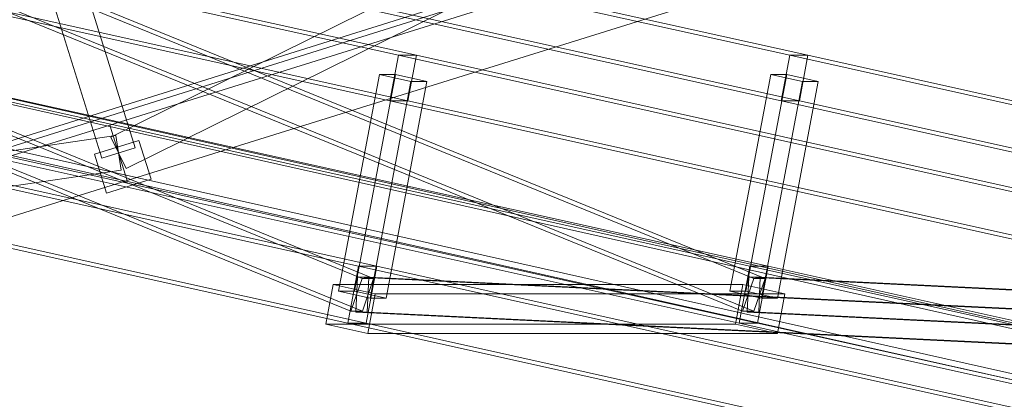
# Model space of a CAD drawing. Header units: millimetres. Extents: x -4738 to 65662, y -68080 to 6847.
# Tile 838 of 1056: x 20463 to 21308, y 1543 to 1870. Entities that reach past the tile are written whole.
import ezdxf

# ---------------------------------------------------------------- set-up
doc = ezdxf.new("R2010")
doc.units = ezdxf.units.MM
for name, color, linetype, lineweight in [('COTAS_P', 1, 'Continuous', 0), ('lateral_C02', 7, 'Continuous', 0), ('lateral_C10', 7, 'Continuous', 0)]:
    doc.layers.add(name, color=color, linetype=linetype, lineweight=lineweight)
doc.dimstyles.new('R19_100', dxfattribs={"dimtxt": 250, "dimasz": 150, "dimexe": 150, "dimexo": 80, "dimgap": 100, "dimtad": 1, "dimtih": 1, "dimtoh": 1, "dimdsep": 46, "dimcen": 0.09, "dimadec": 0, "dimazin": 0, "dimtfac": 1, "dimtdec": 4, "dimtofl": 0, "dimtmove": 0, "dimatfit": 3, "dimfxl": 1, "dimtolj": 1, "dimtzin": 0, "dimarcsym": 0})

# ---------------------------------------------------------------- blocks, each defined once
blk = doc.blocks.new('DIM_R30_4')
at = {"layer": 'COTAS_P'}
for p, q in [((15248.37, 1279.09), (24311.82, 4109.09)), ((24311.82, 4109.09), (24155.23, 4107.34)), ((24311.82, 4109.09), (24182.05, 4021.43)), ((24580.07, 3250), (24311.82, 4109.09)), ((15248.37, 1279.09), (15378.14, 1366.76)), ((15248.37, 1279.09), (15404.97, 1280.85)), ((15516.62, 420), (15248.37, 1279.09))]:
    blk.add_line(p, q, dxfattribs=at)
blk.add_text('9495 P', height=250, rotation=17.34062, dxfattribs=at).set_placement((19750.29, 2789.55))

msp = doc.modelspace()

# ---------------------------------------------------------------- linework, layer by layer
at = {"layer": 'lateral_C02'}
for p, q in [((15575.415, 232.817), (24634.01, 3078.273)), ((15576.913, 228.047), (24635.508, 3073.503)), ((20540.683, 1768.538), (21629.513, 2307.564)), ((20553.993, 1741.652), (21642.823, 2280.678)), ((20539.887, 1778.958), (21685.346, 2136.62)), ((20554.789, 1731.231), (21700.249, 2088.893)), ((20505.026, 1940.93), (20561.656, 1759.565)), ((20533.02, 1750.624), (20476.39, 1931.988)), ((19394.427, 1421.296), (20539.887, 1778.958)), ((20539.887, 1778.958), (20554.789, 1731.231)), ((19343.072, 1593.638), (20545.161, 1769.936)), ((20540.683, 1768.538), (20553.993, 1741.652)), ((20545.161, 1769.936), (20549.514, 1740.253)), ((20526.757, 1753.906), (20564.939, 1765.828)), ((20561.656, 1759.565), (20533.02, 1750.624)), ((20575.37, 1732.419), (20564.939, 1765.828)), ((20526.757, 1753.906), (20537.188, 1720.497)), ((19347.425, 1563.956), (20549.514, 1740.253)), ((19409.329, 1373.569), (20554.789, 1731.231)), ((20537.188, 1720.497), (20575.37, 1732.419))]:
    msp.add_line(p, q, dxfattribs=at)
at = {"layer": 'lateral_C10'}
for p, q in [((18241.459, 2248.813), (27684.903, 132.947)), ((27685.833, 137.844), (18242.389, 2253.71)), ((27880.277, 132.947), (18436.834, 2248.813)), ((18437.764, 2253.71), (27881.207, 137.844)), ((19705.47, 2079.505), (20787.642, 1838.932)), ((19709.56, 2073.955), (20756.669, 1647.24)), ((20766.437, 1647.24), (19719.328, 2073.955)), ((20803.272, 1838.932), (19721.1, 2079.505)), ((20041.514, 2079.505), (21123.686, 1838.932)), ((20045.604, 2073.955), (21092.713, 1647.24)), ((21102.482, 1647.24), (20055.372, 2073.955)), ((21139.316, 1838.932), (20057.144, 2079.505)), ((20746.97, 1619.151), (19699.861, 2045.867)), ((20756.739, 1619.151), (19709.629, 2045.867)), ((21083.014, 1619.151), (20035.905, 2045.867)), ((21092.783, 1619.151), (20045.674, 2045.867)), ((20780.26, 1799.744), (19698.089, 2040.317)), ((20795.89, 1799.744), (19713.719, 2040.317)), ((21116.304, 1799.744), (20034.133, 2040.317)), ((21131.934, 1799.744), (20049.763, 2040.317)), ((19671.331, 1898.261), (20753.502, 1657.688)), ((20769.132, 1657.688), (19686.961, 1898.261)), ((20007.375, 1898.261), (21089.546, 1657.688)), ((21105.176, 1657.688), (20023.005, 1898.261)), ((20744.275, 1608.703), (19662.104, 1849.276)), ((20759.905, 1608.703), (19677.734, 1849.276)), ((21080.319, 1608.703), (19998.148, 1849.276)), ((21095.949, 1608.703), (20013.778, 1849.276)), ((20780.26, 1799.744), (20787.642, 1838.932)), ((20787.642, 1838.932), (20803.272, 1838.932)), ((20787.642, 1838.932), (21869.813, 1598.359)), ((20803.272, 1838.932), (20795.89, 1799.744)), ((21885.443, 1598.359), (20803.272, 1838.932)), ((21116.304, 1799.744), (21123.686, 1838.932)), ((21123.686, 1838.932), (21139.316, 1838.932)), ((21123.686, 1838.932), (22205.858, 1598.359)), ((21139.316, 1838.932), (21131.934, 1799.744)), ((22221.487, 1598.359), (21139.316, 1838.932)), ((20771.401, 1822.345), (20736.338, 1636.203)), ((20750.015, 1636.203), (20785.077, 1822.345)), ((20771.401, 1822.345), (20798.455, 1816.331)), ((20785.077, 1822.345), (20771.401, 1822.345)), ((20812.131, 1816.331), (20785.077, 1822.345)), ((21107.445, 1822.345), (21072.383, 1636.203)), ((21086.059, 1636.203), (21121.121, 1822.345)), ((21107.445, 1822.345), (21134.499, 1816.331)), ((21121.121, 1822.345), (21107.445, 1822.345)), ((21148.175, 1816.331), (21121.121, 1822.345)), ((20763.393, 1630.188), (20798.455, 1816.331)), ((20777.069, 1630.188), (20812.131, 1816.331)), ((20798.455, 1816.331), (20812.131, 1816.331)), ((21099.437, 1630.188), (21134.499, 1816.331)), ((21113.113, 1630.188), (21148.175, 1816.331)), ((21134.499, 1816.331), (21148.175, 1816.331)), ((20795.89, 1799.744), (20780.26, 1799.744)), ((21862.432, 1559.171), (20780.26, 1799.744)), ((21878.062, 1559.171), (20795.89, 1799.744)), ((21131.934, 1799.744), (21116.304, 1799.744)), ((22198.476, 1559.171), (21116.304, 1799.744)), ((22214.106, 1559.171), (21131.934, 1799.744)), ((20744.275, 1608.703), (20753.502, 1657.688)), ((20753.502, 1657.688), (20769.132, 1657.688)), ((20753.502, 1657.688), (21835.674, 1417.115)), ((20769.132, 1657.688), (20759.905, 1608.703)), ((21851.304, 1417.115), (20769.132, 1657.688)), ((21080.319, 1608.703), (21089.546, 1657.688)), ((21089.546, 1657.688), (21105.176, 1657.688)), ((21089.546, 1657.688), (22171.718, 1417.115)), ((21105.176, 1657.688), (21095.949, 1608.703)), ((22187.348, 1417.115), (21105.176, 1657.688)), ((20731.775, 1642.104), (20725.316, 1607.814)), ((21083.449, 1642.104), (20731.775, 1642.104)), ((20731.775, 1642.104), (20767.848, 1634.085)), ((20756.669, 1647.24), (20746.97, 1619.151)), ((20751.201, 1618.211), (20752.438, 1648.18)), ((20752.438, 1648.18), (20762.207, 1648.18)), ((20752.438, 1648.18), (21869.672, 1593.75)), ((20766.437, 1647.24), (20756.669, 1647.24)), ((20756.739, 1619.151), (20766.437, 1647.24)), ((20762.207, 1648.18), (20760.969, 1618.211)), ((21879.44, 1593.75), (20762.207, 1648.18)), ((21076.99, 1607.814), (21083.449, 1642.104)), ((21092.713, 1647.24), (21083.014, 1619.151)), ((21119.522, 1634.085), (21083.449, 1642.104)), ((21087.245, 1618.211), (21088.482, 1648.18)), ((21088.482, 1648.18), (21098.251, 1648.18)), ((21088.482, 1648.18), (22205.716, 1593.75)), ((21102.482, 1647.24), (21092.713, 1647.24)), ((21092.783, 1619.151), (21102.482, 1647.24)), ((21098.251, 1648.18), (21097.014, 1618.211)), ((22215.485, 1593.75), (21098.251, 1648.18)), ((20736.338, 1636.203), (20750.015, 1636.203)), ((20763.393, 1630.188), (20736.338, 1636.203)), ((20750.015, 1636.203), (20777.069, 1630.188)), ((20761.389, 1599.795), (20767.848, 1634.085)), ((20767.848, 1634.085), (21119.522, 1634.085)), ((21072.383, 1636.203), (21086.059, 1636.203)), ((21099.437, 1630.188), (21072.383, 1636.203)), ((21086.059, 1636.203), (21113.113, 1630.188)), ((21119.522, 1634.085), (21113.063, 1599.795)), ((20777.069, 1630.188), (20763.393, 1630.188)), ((21113.113, 1630.188), (21099.437, 1630.188)), ((20746.97, 1619.151), (20756.739, 1619.151)), ((20760.969, 1618.211), (20751.201, 1618.211)), ((21868.435, 1563.781), (20751.201, 1618.211)), ((21878.203, 1563.781), (20760.969, 1618.211)), ((21083.014, 1619.151), (21092.783, 1619.151)), ((21097.014, 1618.211), (21087.245, 1618.211)), ((22204.479, 1563.781), (21087.245, 1618.211)), ((22214.248, 1563.781), (21097.014, 1618.211)), ((20761.389, 1599.795), (20725.316, 1607.814)), ((20725.316, 1607.814), (21076.99, 1607.814)), ((20759.905, 1608.703), (20744.275, 1608.703)), ((21826.447, 1368.13), (20744.275, 1608.703)), ((21842.077, 1368.13), (20759.905, 1608.703)), ((21076.99, 1607.814), (21113.063, 1599.795)), ((21095.949, 1608.703), (21080.319, 1608.703)), ((22162.491, 1368.13), (21080.319, 1608.703)), ((22178.121, 1368.13), (21095.949, 1608.703)), ((21113.063, 1599.795), (20761.389, 1599.795))]:
    msp.add_line(p, q, dxfattribs=at)

# ---------------------------------------------------------------- dimensions: what is measured, and where the dimension line sits
at = {"layer": 'COTAS_P'}
dim = msp.add_aligned_dim(p1=(15516.618, 420), p2=(24580.067, 3250), distance=900, text='<> P', dimstyle='R19_100', dxfattribs=at)
dim.commit()
dim.dimension.update_dxf_attribs({"geometry": 'DIM_R30_4', "text_midpoint": (19780.096, 2694.095)})

doc.saveas('drawing.dxf')
